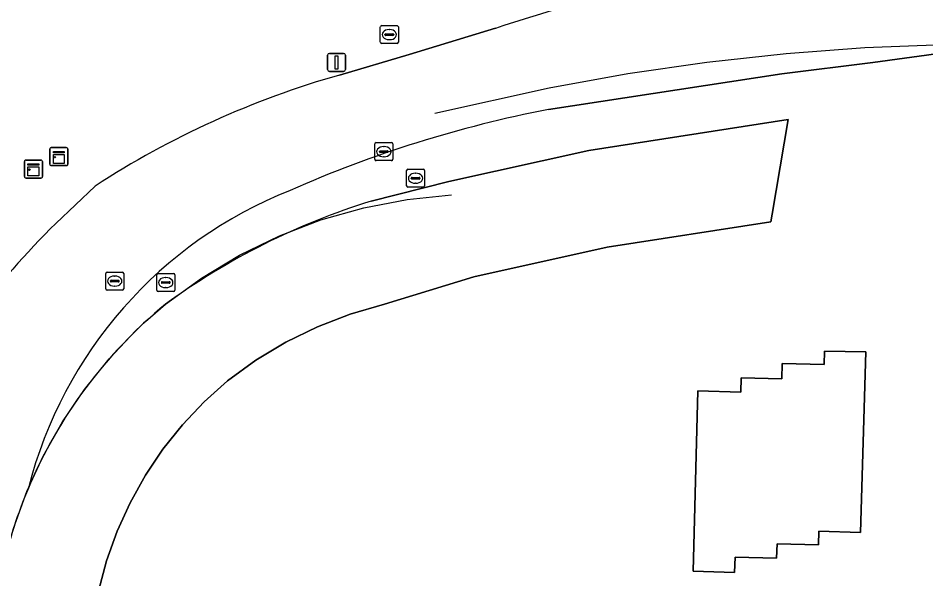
# Model space of a CAD drawing. Extents: x 155018 to 156648, y 383979 to 385733.
# Drawn here: x 156043.4 to 156093.9, y 385052.5 to 385083.7 of the extents above; entities that cross this region are included whole.
import ezdxf

# ---------------------------------------------------------------- set-up
doc = ezdxf.new("R2010")
doc.units = 0
for name, color, linetype in [('IMGEO_Brandkraan', 7, 'Continuous'), ('IMGEO_Kast', 7, 'Continuous'), ('IMGEO_Lichtmast', 7, 'Continuous'), ('IMGEO_Lijnafwatering', 7, 'Continuous'), ('IMGEO_Parkeervlak_gesloten', 7, 'Continuous'), ('IMGEO_Rijbaan_lokaal_gesloten', 7, 'Continuous'), ('IMGEO_Rioolput', 7, 'Continuous'), ('IMGEO_Verkeerseiland_groen', 7, 'Continuous')]:
    doc.layers.add(name, color=color, linetype=linetype)

msp = doc.modelspace()

# ---------------------------------------------------------------- linework, layer by layer
at = {"layer": 'IMGEO_Brandkraan'}
for p, q in [((156063.565, 385082.353), (156063.565, 385083.205)), ((156063.64, 385083.279), (156064.492, 385083.279)), ((156064.053, 385083.059), (156064.078, 385083.059)), ((156064.566, 385083.205), (156064.566, 385082.353)), ((156063.824, 385082.773), (156063.824, 385082.785)), ((156064.262, 385082.736), (156063.864, 385082.736)), ((156063.867, 385082.822), (156064.265, 385082.822)), ((156064.076, 385082.499), (156064.051, 385082.499)), ((156064.308, 385082.785), (156064.308, 385082.773)), ((156064.492, 385082.279), (156063.64, 385082.279))]:
    msp.add_line(p, q, dxfattribs=at)
for points in [[(156063.565, 385082.353), (156063.565, 385083.205)], [(156063.64, 385083.279), (156064.492, 385083.279)], [(156064.566, 385083.205), (156064.566, 385082.353)], [(156064.492, 385082.279), (156063.64, 385082.279)]]:
    msp.add_lwpolyline(points, dxfattribs=at)
for centre, radius, start, end in [((156063.642, 385083.203), 0.0765, 91.552, 178.448), ((156063.642, 385083.203), 0.0765, 91.552, 178.448), ((156064.49, 385083.203), 0.0765, 1.552, 88.448), ((156064.49, 385083.203), 0.0765, 1.552, 88.448), ((156063.864, 385082.782), 0.0403, 85.8775, 175.7526), ((156063.861, 385082.772), 0.0366, 178.938, 274.7102), ((156064.265, 385082.779), 0.043, 264.8664, 352.4533), ((156064.269, 385082.784), 0.0386, 1.7309, 96.639), ((156063.642, 385082.355), 0.0765, 181.552, 268.448), ((156063.642, 385082.355), 0.0765, 181.552, 268.448), ((156064.49, 385082.355), 0.0765, 271.552, 358.448), ((156064.49, 385082.355), 0.0765, 271.552, 358.448)]:
    msp.add_arc(centre, radius, start, end, dxfattribs=at)
for centre, major_axis, ratio, start_param, end_param in [((156064.052, 385082.779), (-0.387, 0.002), 0.722429, 4.712389, 7.853982), ((156064.077, 385082.779), (-0.39, 0.002), 0.717154, 1.570796, 4.712389)]:
    msp.add_ellipse(centre, major_axis=major_axis, ratio=ratio, start_param=start_param, end_param=end_param, dxfattribs=at)
at = {"layer": 'IMGEO_Kast'}
for p, q in [((156045.191, 385075.574), (156045.191, 385076.415)), ((156045.191, 385076.415), (156045.191, 385075.574)), ((156045.266, 385076.499), (156046.107, 385076.499)), ((156046.107, 385076.499), (156045.266, 385076.499)), ((156046.191, 385076.424), (156046.191, 385075.583)), ((156046.191, 385075.583), (156046.191, 385076.424)), ((156043.779, 385074.888), (156043.779, 385075.729)), ((156043.779, 385075.729), (156043.779, 385074.888)), ((156043.854, 385075.813), (156044.695, 385075.813)), ((156044.695, 385075.813), (156043.854, 385075.813)), ((156044.779, 385075.738), (156044.779, 385074.897)), ((156044.779, 385074.897), (156044.779, 385075.738)), ((156046.116, 385075.499), (156045.275, 385075.499)), ((156045.275, 385075.499), (156046.116, 385075.499)), ((156044.704, 385074.813), (156043.863, 385074.813)), ((156043.863, 385074.813), (156044.704, 385074.813))]:
    msp.add_line(p, q, dxfattribs=at)
for points in [[(156045.386, 385076.289), (156045.986, 385076.289), (156045.986, 385076.204), (156045.386, 385076.204), (156045.386, 385076.289)], [(156045.386, 385076.114), (156045.986, 385076.114), (156045.986, 385075.625), (156045.386, 385075.625), (156045.386, 385076.114)], [(156043.974, 385075.603), (156044.574, 385075.603), (156044.574, 385075.518), (156043.974, 385075.518), (156043.974, 385075.603)], [(156043.974, 385075.428), (156044.574, 385075.428), (156044.574, 385074.939), (156043.974, 385074.939), (156043.974, 385075.428)]]:
    msp.add_lwpolyline(points, dxfattribs=at)
for centre in [(156045.47, 385075.963), (156044.058, 385075.277)]:
    msp.add_circle(centre, 0.0377, dxfattribs=at)
for centre, start, end in [((156045.269, 385076.421), 92.4484, 184.2845), ((156045.269, 385076.421), 92.4484, 184.2845), ((156046.113, 385076.421), 2.4484, 94.2845), ((156046.113, 385076.421), 2.4484, 94.2845), ((156043.857, 385075.735), 92.4484, 184.2845), ((156043.857, 385075.735), 92.4484, 184.2845), ((156044.701, 385075.735), 2.4484, 94.2845), ((156044.701, 385075.735), 2.4484, 94.2845), ((156045.269, 385075.577), 182.4484, 274.2845), ((156045.269, 385075.577), 182.4484, 274.2845), ((156046.113, 385075.577), 272.4484, 4.2845), ((156046.113, 385075.577), 272.4484, 4.2845), ((156044.701, 385074.891), 272.4484, 4.2845), ((156044.701, 385074.891), 272.4484, 4.2845), ((156043.857, 385074.891), 182.4484, 274.2845), ((156043.857, 385074.891), 182.4484, 274.2845)]:
    msp.add_arc(centre, 0.0779, start, end, dxfattribs=at)
at = {"layer": 'IMGEO_Lichtmast'}
for p, q in [((156060.634, 385080.833), (156060.634, 385081.633)), ((156060.634, 385081.633), (156060.634, 385080.833)), ((156060.734, 385081.733), (156061.524, 385081.733)), ((156061.524, 385081.733), (156060.734, 385081.733)), ((156061.624, 385081.633), (156061.624, 385080.833)), ((156061.624, 385080.833), (156061.624, 385081.633)), ((156061.524, 385080.733), (156060.734, 385080.733)), ((156060.734, 385080.733), (156061.524, 385080.733))]:
    msp.add_line(p, q, dxfattribs=at)
msp.add_lwpolyline([(156061.054, 385081.608), (156061.204, 385081.608), (156061.204, 385080.858), (156061.054, 385080.858), (156061.054, 385081.608)], dxfattribs=at)
for centre, start, end in [((156060.734, 385081.633), 90, 180), ((156060.734, 385081.633), 90, 180), ((156061.524, 385081.633), 0, 90), ((156061.524, 385081.633), 360, 90), ((156060.734, 385080.833), 180, 270), ((156060.734, 385080.833), 180, 270), ((156061.524, 385080.833), 270, 0), ((156061.524, 385080.833), 270, 0)]:
    msp.add_arc(centre, 0.1, start, end, dxfattribs=at)
at = {"layer": 'IMGEO_Lijnafwatering'}
for points in [[(156105.932, 385082.247), (156103.71, 385082.271), (156101.488, 385082.269), (156099.267, 385082.24), (156094.879, 385082.215), (156090.495, 385082.04), (156086.119, 385081.714)], [(156086.119, 385081.714), (156081.708, 385081.232), (156077.317, 385080.597), (156072.95, 385079.81), (156066.589, 385078.39)], [(156049.981, 385066.336), (156050.515, 385066.84), (156051.062, 385067.328), (156051.623, 385067.801), (156053.621, 385069.251), (156055.739, 385070.521), (156057.959, 385071.601), (156060.266, 385072.483), (156062.64, 385073.159), (156065.065, 385073.626), (156067.521, 385073.879)], [(156041.978, 385049.054), (156042.054, 385050.469), (156042.26, 385051.872), (156042.594, 385053.249), (156043.17, 385055.347), (156043.916, 385057.392), (156044.827, 385059.368), (156045.897, 385061.263), (156047.118, 385063.064), (156048.483, 385064.759), (156049.981, 385066.336)]]:
    msp.add_lwpolyline(points, dxfattribs=at)
at = {"layer": 'IMGEO_Parkeervlak_gesloten'}
msp.add_lwpolyline([(156047.893, 385051.857), (156048.342, 385053.543), (156048.93, 385055.186), (156049.651, 385056.775), (156050.501, 385058.298), (156051.475, 385059.746), (156052.564, 385061.109), (156053.763, 385062.377), (156055.063, 385063.541), (156056.643, 385064.685), (156058.316, 385065.69), (156060.068, 385066.547), (156061.887, 385067.251), (156063.788, 385067.811), (156068.757, 385069.318), (156076.18, 385070.962), (156085.276, 385072.38), (156085.349, 385072.813), (156086.233, 385078.07), (156075.165, 385076.346), (156067.368, 385074.619), (156063.061, 385073.526)], dxfattribs=at)
msp.add_lwpolyline([(156090.564, 385065.162), (156088.255, 385065.187), (156088.232, 385064.447), (156085.904, 385064.509), (156085.881, 385063.65), (156083.622, 385063.711), (156083.601, 385062.916), (156081.224, 385062.981), (156080.954, 385052.964), (156083.263, 385052.902), (156083.286, 385053.746), (156085.598, 385053.684), (156085.62, 385054.496), (156087.928, 385054.433), (156087.948, 385055.184), (156090.264, 385055.121)], close=True, dxfattribs=at)
for centre, radius, start, end in [((156074.517, 385036.349), 38.903, 107.127, 126.0512), ((156068.466, 385047.273), 26.553, 129.368, 157.1458), ((156068.375, 385047.304), 26.458, 157.1321, 167.0156)]:
    msp.add_arc(centre, radius, start, end, dxfattribs=at)
at = {"layer": 'IMGEO_Rijbaan_lokaal_gesloten'}
for points in [[(156069.959, 385083.129), (156065.166, 385081.679), (156061.295, 385080.533)], [(156072.912, 385078.618), (156085.878, 385080.595), (156090.952, 385081.225), (156097.041, 385082.065)], [(156097.041, 385082.065), (156090.952, 385081.225), (156085.878, 385080.595), (156072.912, 385078.618)], [(156063.061, 385073.526), (156067.368, 385074.619), (156075.165, 385076.346), (156086.233, 385078.07), (156085.349, 385072.813), (156085.276, 385072.38), (156076.18, 385070.962), (156068.757, 385069.318), (156063.788, 385067.811), (156061.887, 385067.251), (156060.068, 385066.547), (156058.316, 385065.69), (156056.643, 385064.685), (156055.063, 385063.541), (156053.763, 385062.377), (156052.564, 385061.109), (156051.475, 385059.746), (156050.501, 385058.298), (156049.651, 385056.775), (156048.93, 385055.186), (156048.342, 385053.543), (156047.893, 385051.857)], [(156047.705, 385074.366), (156045.525, 385072.289)]]:
    msp.add_lwpolyline(points, dxfattribs=at)
msp.add_lwpolyline([(156087.948, 385055.184), (156087.928, 385054.433), (156085.62, 385054.496), (156085.598, 385053.684), (156083.286, 385053.746), (156083.263, 385052.902), (156080.954, 385052.964), (156081.224, 385062.981), (156083.601, 385062.916), (156083.622, 385063.711), (156085.881, 385063.65), (156085.904, 385064.509), (156088.232, 385064.447), (156088.255, 385065.187), (156090.564, 385065.162), (156090.264, 385055.121)], close=True, dxfattribs=at)
for centre, radius, start, end in [((156120.181, 384928.457), 162.621, 103.05829, 107.98862), ((156075.038, 385032.19), 50.259, 105.8698, 122.9463), ((156085.557, 385013.034), 66.792, 100.91292, 113.85281), ((156085.557, 385013.034), 66.792, 100.91292, 113.85281), ((156067.487, 385051.585), 24.245, 111.6388, 165.6687), ((156067.487, 385051.585), 24.245, 111.6388, 165.6687), ((156074.517, 385036.349), 38.903, 107.127, 126.0512), ((156081.048, 385036.391), 50.503, 134.699, 142.6217), ((156068.466, 385047.273), 26.553, 129.368, 157.1458), ((156068.375, 385047.304), 26.458, 157.1321, 167.0156)]:
    msp.add_arc(centre, radius, start, end, dxfattribs=at)
at = {"layer": 'IMGEO_Rioolput'}
for p, q in [((156063.26, 385075.851), (156063.26, 385076.703)), ((156063.335, 385076.777), (156064.187, 385076.777)), ((156063.748, 385076.557), (156063.773, 385076.557)), ((156064.261, 385076.703), (156064.261, 385075.851)), ((156063.519, 385076.271), (156063.519, 385076.283)), ((156063.957, 385076.234), (156063.559, 385076.234)), ((156063.562, 385076.32), (156063.96, 385076.32)), ((156063.771, 385075.997), (156063.746, 385075.997)), ((156064.003, 385076.283), (156064.003, 385076.271)), ((156064.187, 385075.777), (156063.335, 385075.777)), ((156065.025, 385074.374), (156065.025, 385075.226)), ((156065.1, 385075.3), (156065.952, 385075.3)), ((156065.513, 385075.08), (156065.538, 385075.08)), ((156066.026, 385075.226), (156066.026, 385074.374)), ((156065.284, 385074.794), (156065.284, 385074.806)), ((156065.722, 385074.757), (156065.324, 385074.757)), ((156065.327, 385074.843), (156065.725, 385074.843)), ((156065.536, 385074.52), (156065.511, 385074.52)), ((156065.768, 385074.806), (156065.768, 385074.794)), ((156065.952, 385074.3), (156065.1, 385074.3)), ((156048.296, 385068.66), (156048.296, 385069.512)), ((156048.371, 385069.586), (156049.223, 385069.586)), ((156048.784, 385069.366), (156048.809, 385069.366)), ((156049.297, 385069.512), (156049.297, 385068.66)), ((156051.134, 385068.579), (156051.134, 385069.431)), ((156051.209, 385069.505), (156052.061, 385069.505)), ((156052.135, 385069.431), (156052.135, 385068.579)), ((156048.555, 385069.08), (156048.555, 385069.092)), ((156048.993, 385069.043), (156048.595, 385069.043)), ((156048.598, 385069.129), (156048.996, 385069.129)), ((156049.039, 385069.092), (156049.039, 385069.08)), ((156051.393, 385068.999), (156051.393, 385069.011)), ((156051.831, 385068.962), (156051.433, 385068.962)), ((156051.436, 385069.048), (156051.834, 385069.048)), ((156051.622, 385069.285), (156051.647, 385069.285)), ((156051.877, 385069.011), (156051.877, 385068.999)), ((156049.223, 385068.586), (156048.371, 385068.586)), ((156048.807, 385068.806), (156048.782, 385068.806)), ((156052.061, 385068.505), (156051.209, 385068.505)), ((156051.645, 385068.725), (156051.62, 385068.725))]:
    msp.add_line(p, q, dxfattribs=at)
for points in [[(156063.26, 385075.851), (156063.26, 385076.703)], [(156063.335, 385076.777), (156064.187, 385076.777)], [(156064.261, 385076.703), (156064.261, 385075.851)], [(156064.187, 385075.777), (156063.335, 385075.777)], [(156065.025, 385074.374), (156065.025, 385075.226)], [(156065.1, 385075.3), (156065.952, 385075.3)], [(156066.026, 385075.226), (156066.026, 385074.374)], [(156065.952, 385074.3), (156065.1, 385074.3)], [(156048.296, 385068.66), (156048.296, 385069.512)], [(156048.371, 385069.586), (156049.223, 385069.586)], [(156049.297, 385069.512), (156049.297, 385068.66)], [(156051.134, 385068.579), (156051.134, 385069.431)], [(156051.209, 385069.505), (156052.061, 385069.505)], [(156052.135, 385069.431), (156052.135, 385068.579)], [(156049.223, 385068.586), (156048.371, 385068.586)], [(156052.061, 385068.505), (156051.209, 385068.505)]]:
    msp.add_lwpolyline(points, dxfattribs=at)
for centre, radius, start, end in [((156063.337, 385076.701), 0.0765, 91.552, 178.448), ((156063.337, 385076.701), 0.0765, 91.552, 178.448), ((156064.185, 385076.701), 0.0765, 1.552, 88.448), ((156064.185, 385076.701), 0.0765, 1.552, 88.448), ((156063.559, 385076.28), 0.0403, 85.8775, 175.7526), ((156063.556, 385076.27), 0.0366, 178.938, 274.7102), ((156063.96, 385076.277), 0.043, 264.8664, 352.4533), ((156063.964, 385076.282), 0.0386, 1.7309, 96.639), ((156063.337, 385075.853), 0.0765, 181.552, 268.448), ((156063.337, 385075.853), 0.0765, 181.552, 268.448), ((156064.185, 385075.853), 0.0765, 271.552, 358.448), ((156064.185, 385075.853), 0.0765, 271.552, 358.448), ((156065.102, 385075.224), 0.0765, 91.552, 178.448), ((156065.102, 385075.224), 0.0765, 91.552, 178.448), ((156065.95, 385075.224), 0.0765, 1.552, 88.448), ((156065.95, 385075.224), 0.0765, 1.552, 88.448), ((156065.324, 385074.803), 0.0403, 85.8775, 175.7526), ((156065.321, 385074.793), 0.0366, 178.938, 274.7102), ((156065.725, 385074.8), 0.043, 264.8664, 352.4533), ((156065.729, 385074.805), 0.0386, 1.7309, 96.639), ((156065.102, 385074.376), 0.0765, 181.552, 268.448), ((156065.102, 385074.376), 0.0765, 181.552, 268.448), ((156065.95, 385074.376), 0.0765, 271.552, 358.448), ((156065.95, 385074.376), 0.0765, 271.552, 358.448), ((156048.373, 385069.51), 0.0765, 91.552, 178.448), ((156048.373, 385069.51), 0.0765, 91.552, 178.448), ((156049.221, 385069.51), 0.0765, 1.552, 88.448), ((156049.221, 385069.51), 0.0765, 1.552, 88.448), ((156051.211, 385069.429), 0.0765, 91.552, 178.448), ((156051.211, 385069.429), 0.0765, 91.552, 178.448), ((156052.059, 385069.429), 0.0765, 1.552, 88.448), ((156052.059, 385069.429), 0.0765, 1.552, 88.448), ((156048.595, 385069.089), 0.0403, 85.8775, 175.7526), ((156048.592, 385069.079), 0.0366, 178.938, 274.7102), ((156048.996, 385069.086), 0.043, 264.8664, 352.4533), ((156049, 385069.091), 0.0386, 1.7309, 96.639), ((156051.433, 385069.008), 0.0403, 85.8775, 175.7526), ((156051.43, 385068.998), 0.0366, 178.938, 274.7102), ((156051.834, 385069.005), 0.043, 264.8664, 352.4533), ((156051.838, 385069.01), 0.0386, 1.7309, 96.639), ((156048.373, 385068.662), 0.0765, 181.552, 268.448), ((156048.373, 385068.662), 0.0765, 181.552, 268.448), ((156049.221, 385068.662), 0.0765, 271.552, 358.448), ((156049.221, 385068.662), 0.0765, 271.552, 358.448), ((156051.211, 385068.581), 0.0765, 181.552, 268.448), ((156051.211, 385068.581), 0.0765, 181.552, 268.448), ((156052.059, 385068.581), 0.0765, 271.552, 358.448), ((156052.059, 385068.581), 0.0765, 271.552, 358.448)]:
    msp.add_arc(centre, radius, start, end, dxfattribs=at)
for centre, major_axis, ratio, start_param, end_param in [((156063.747, 385076.277), (-0.387, 0.002), 0.722429, 4.712389, 7.853982), ((156063.772, 385076.277), (-0.39, 0.002), 0.717154, 1.570796, 4.712389), ((156065.512, 385074.8), (-0.387, 0.002), 0.722429, 4.712389, 7.853982), ((156065.537, 385074.8), (-0.39, 0.002), 0.717154, 1.570796, 4.712389), ((156048.783, 385069.086), (-0.387, 0.002), 0.722429, 4.712389, 7.853982), ((156048.808, 385069.086), (-0.39, 0.002), 0.717154, 1.570796, 4.712389), ((156051.621, 385069.005), (-0.387, 0.002), 0.722429, 4.712389, 7.853982), ((156051.646, 385069.005), (-0.39, 0.002), 0.717154, 1.570796, 4.712389)]:
    msp.add_ellipse(centre, major_axis=major_axis, ratio=ratio, start_param=start_param, end_param=end_param, dxfattribs=at)
at = {"layer": 'IMGEO_Verkeerseiland_groen'}
for points in [[(156061.295, 385080.533), (156065.166, 385081.679), (156069.959, 385083.129)], [(156045.525, 385072.289), (156047.705, 385074.366)]]:
    msp.add_lwpolyline(points, dxfattribs=at)
for centre, radius, start, end in [((156120.181, 384928.457), 162.621, 103.05829, 107.98862), ((156075.038, 385032.19), 50.259, 105.8698, 122.9463), ((156081.048, 385036.391), 50.503, 134.699, 142.6217)]:
    msp.add_arc(centre, radius, start, end, dxfattribs=at)

doc.saveas('drawing.dxf')
